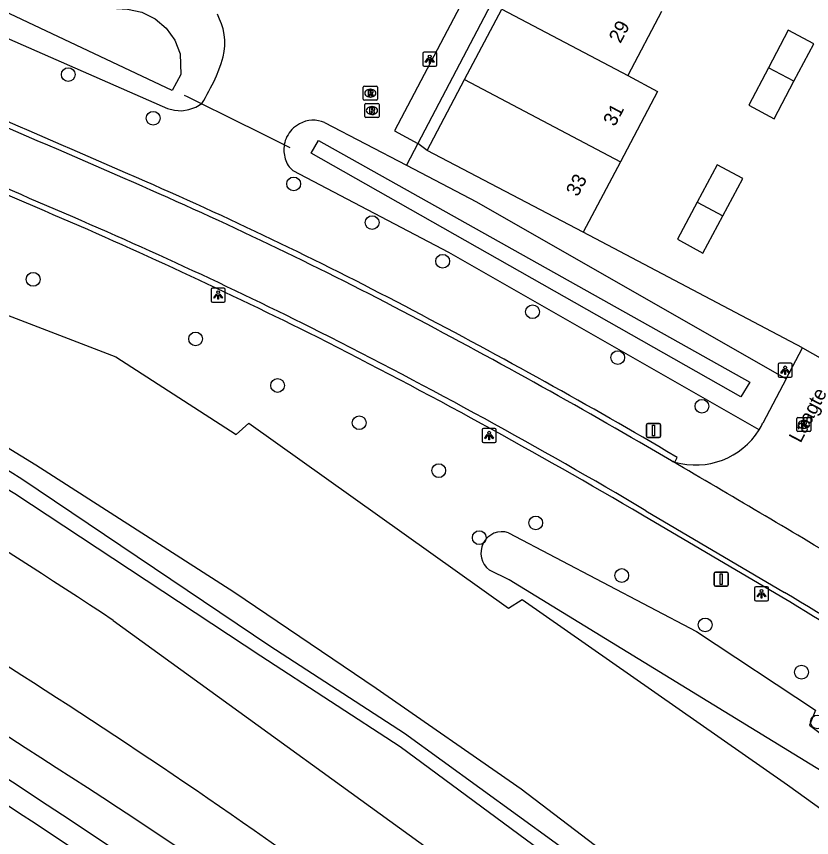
# Model space of a CAD drawing. Extents: x 160457 to 162082, y 388340 to 389736.
# Drawn here: x 160861 to 160917.4, y 389442.7 to 389501 of the extents above; entities that cross this region are included whole.
import ezdxf

# ---------------------------------------------------------------- set-up
doc = ezdxf.new("R2010")
doc.units = 0
for name, color, linetype in [('IMGEO_Berm_open', 7, 'Continuous'), ('IMGEO_Boom', 7, 'Continuous'), ('IMGEO_Duiker', 7, 'Continuous'), ('IMGEO_Gemengd_bos', 7, 'Continuous'), ('IMGEO_Groenvoorziening', 7, 'Continuous'), ('IMGEO_Lichtpunt', 7, 'Continuous'), ('IMGEO_Meer_plas_ven_vijver', 7, 'Continuous'), ('IMGEO_Openbare_ruimte_label', 7, 'Continuous'), ('IMGEO_Pand', 7, 'Continuous'), ('IMGEO_Pand_nummerreeks', 7, 'Continuous'), ('IMGEO_Rijbaan_lokaal_gesloten', 7, 'Continuous'), ('IMGEO_Rijbaan_lokaal_open', 7, 'Continuous'), ('IMGEO_Rioolput', 7, 'Continuous'), ('IMGEO_Verkeersbordpaal', 7, 'Continuous'), ('IMGEO_Voetpad_open', 7, 'Continuous'), ('IMGEO_Waterloop', 7, 'Continuous')]:
    doc.layers.add(name, color=color, linetype=linetype)

msp = doc.modelspace()

# ---------------------------------------------------------------- linework, layer by layer
at = {"layer": 'IMGEO_Berm_open'}
for points in [[(160862.977, 389487.181), (160839.589, 389497.172)], [(160907.663, 389469.366), (160907.838, 389469.697), (160907.11, 389470.124)], [(160915.253, 389459.785), (160905.381, 389465.597)]]:
    msp.add_lwpolyline(points, dxfattribs=at)
for centre, radius, start, end in [((160080.74, 387688.298), 1966.381, 66.352143, 67.126042), ((160754.84, 389226.176), 287.251, 62.26247, 66.47762), ((160721.108, 389155.535), 360.716, 63.45307, 66.84011), ((160682.844, 389087.351), 443.633, 59.63401, 62.37731), ((160691.231, 389101.788), 422.157, 59.51755, 63.08584), ((158270.145, 385112.866), 5088.448, 58.441885, 58.679413)]:
    msp.add_arc(centre, radius, start, end, dxfattribs=at)
at = {"layer": 'IMGEO_Boom'}
for centre in [(160864.653, 389496.858), (160870.671, 389493.759), (160880.638, 389489.099), (160886.199, 389486.356), (160891.202, 389483.612), (160862.163, 389482.33), (160897.576, 389480.031), (160873.681, 389478.103), (160903.619, 389476.78), (160879.496, 389474.801), (160909.587, 389473.325), (160885.285, 389472.159), (160890.923, 389468.756), (160897.804, 389465.047), (160893.8, 389464), (160903.899, 389461.313), (160909.815, 389457.808), (160916.646, 389454.455), (160917.778, 389450.928)]:
    msp.add_circle(centre, 0.489, dxfattribs=at)
at = {"layer": 'IMGEO_Duiker'}
msp.add_lwpolyline([(160872.874, 389495.392), (160873.074, 389495.293), (160876.974, 389493.366), (160877.616, 389493.049), (160880.119, 389491.812), (160880.368, 389491.689)], dxfattribs=at)
at = {"layer": 'IMGEO_Gemengd_bos'}
for points in [[(160833.415, 389511.26), (160871.694, 389494.453), (160872.189, 389494.324), (160872.7, 389494.296), (160873.206, 389494.37), (160873.688, 389494.542), (160874.126, 389494.807), (160874.257, 389495.024), (160874.385, 389495.243), (160874.51, 389495.464), (160874.631, 389495.687), (160874.749, 389495.912), (160874.965, 389496.334), (160875.163, 389496.766), (160875.341, 389497.206), (160875.499, 389497.654), (160875.637, 389498.108), (160875.717, 389498.503), (160875.757, 389498.904), (160875.756, 389499.307), (160875.714, 389499.707), (160875.631, 389500.101), (160875.518, 389500.453), (160875.386, 389500.797), (160875.236, 389501.134)], [(160882.829, 389493.448), (160888.631, 389490.428)], [(160826.95, 389492.62), (160868.033, 389476.836), (160876.555, 389471.325), (160877.46, 389472.114), (160895.873, 389459.01), (160896.85, 389459.617), (160915.663, 389446.457), (160925.45, 389439.415), (160918.289, 389430.209), (160907.206, 389438.176), (160896.765, 389446.164), (160886.476, 389453.293), (160876.394, 389460.133), (160862.346, 389469.141), (160852.671, 389475.082)], [(160889.437, 389491.965), (160888.631, 389490.428)], [(160890.102, 389491.475), (160889.437, 389491.965)], [(160888.631, 389490.428), (160893.608, 389487.838), (160915.568, 389475.281)], [(160913.643, 389471.649), (160891.644, 389484.238), (160880.596, 389490.041)], [(160916.719, 389477.467), (160901.165, 389485.668)]]:
    msp.add_lwpolyline(points, dxfattribs=at)
for centre, radius, start, end in [((160882.026, 389491.694), 1.929, 65.39109, 120.10457), ((160881.991, 389491.545), 2.044, 117.17207, 136.33187), ((160882.001, 389491.529), 2.062, 136.19997, 169.94197), ((160882.016, 389491.526), 2.077, 169.94632, 197.93228), ((160881.487, 389491.232), 1.488, 193.4232, 233.20346)]:
    msp.add_arc(centre, radius, start, end, dxfattribs=at)
at = {"layer": 'IMGEO_Groenvoorziening'}
for points in [[(160802.397, 389499.455), (160807.054, 389496.747), (160813.837, 389493.655), (160819.41, 389490.775), (160825.438, 389487.411), (160838.385, 389480.097), (160848.262, 389474.709), (160860.869, 389467.137), (160878.3, 389455.616), (160888.189, 389449.177), (160898.142, 389441.82), (160907.693, 389434.345), (160911.518, 389430.979), (160916.267, 389423.396)], [(160802.397, 389499.455), (160814.091, 389494.526), (160819.752, 389491.721), (160826.019, 389488.64), (160838.873, 389481.282), (160848.924, 389475.97), (160861.351, 389468.172), (160878.942, 389456.33), (160888.506, 389450.118), (160899.169, 389442.36), (160908.436, 389435.434), (160912.406, 389432.254), (160914.979, 389429.454), (160918.217, 389424.216)]]:
    msp.add_lwpolyline(points, dxfattribs=at)
for centre, radius, start, end in [((160532.111, 388946.864), 600.652, 56.73318, 60.651712), ((160619.868, 389067.475), 451.726, 52.31853, 57.64848), ((160496.595, 388889.263), 665.765, 53.301127, 56.933296)]:
    msp.add_arc(centre, radius, start, end, dxfattribs=at)
at = {"layer": 'IMGEO_Lichtpunt'}
for p, q in [((160889.785, 389498.35), (160889.785, 389497.543)), ((160889.785, 389498.35), (160889.785, 389497.543)), ((160890.687, 389498.445), (160889.879, 389498.445)), ((160890.687, 389498.445), (160889.879, 389498.445)), ((160890.781, 389497.543), (160890.781, 389498.35)), ((160890.781, 389497.543), (160890.781, 389498.35)), ((160889.879, 389497.449), (160890.687, 389497.449)), ((160889.879, 389497.449), (160890.687, 389497.449)), ((160874.781, 389481.62), (160874.781, 389480.813)), ((160874.781, 389481.62), (160874.781, 389480.813)), ((160875.683, 389481.715), (160874.875, 389481.715)), ((160875.683, 389481.715), (160874.875, 389481.715)), ((160875.777, 389480.813), (160875.777, 389481.62)), ((160875.777, 389480.813), (160875.777, 389481.62)), ((160874.875, 389480.719), (160875.683, 389480.719)), ((160874.875, 389480.719), (160875.683, 389480.719)), ((160914.995, 389476.285), (160914.995, 389475.478)), ((160914.995, 389476.285), (160914.995, 389475.478)), ((160915.897, 389476.38), (160915.089, 389476.38)), ((160915.897, 389476.38), (160915.089, 389476.38)), ((160915.991, 389475.478), (160915.991, 389476.285)), ((160915.991, 389475.478), (160915.991, 389476.285)), ((160915.089, 389475.384), (160915.897, 389475.384)), ((160915.089, 389475.384), (160915.897, 389475.384)), ((160893.994, 389471.65), (160893.994, 389470.843)), ((160893.994, 389471.65), (160893.994, 389470.843)), ((160894.896, 389471.745), (160894.088, 389471.745)), ((160894.896, 389471.745), (160894.088, 389471.745)), ((160894.99, 389470.843), (160894.99, 389471.65)), ((160894.99, 389470.843), (160894.99, 389471.65)), ((160894.088, 389470.749), (160894.896, 389470.749)), ((160894.088, 389470.749), (160894.896, 389470.749)), ((160913.311, 389460.421), (160913.311, 389459.614)), ((160913.311, 389460.421), (160913.311, 389459.614)), ((160914.213, 389460.516), (160913.405, 389460.516)), ((160914.213, 389460.516), (160913.405, 389460.516)), ((160914.307, 389459.614), (160914.307, 389460.421)), ((160914.307, 389459.614), (160914.307, 389460.421)), ((160913.405, 389459.52), (160914.213, 389459.52)), ((160913.405, 389459.52), (160914.213, 389459.52))]:
    msp.add_line(p, q, dxfattribs=at)
for points in [[(160890.159, 389498.014), (160890.198, 389497.986), (160890.01, 389497.724), (160889.972, 389497.751), (160890.159, 389498.014)], [(160890.261, 389497.966), (160890.308, 389497.966), (160890.308, 389497.644), (160890.261, 389497.644), (160890.261, 389497.966)], [(160890.371, 389497.986), (160890.409, 389498.013), (160890.596, 389497.751), (160890.557, 389497.723), (160890.371, 389497.986)], [(160875.155, 389481.284), (160875.194, 389481.256), (160875.006, 389480.994), (160874.968, 389481.021), (160875.155, 389481.284)], [(160875.257, 389481.236), (160875.304, 389481.236), (160875.304, 389480.914), (160875.257, 389480.914), (160875.257, 389481.236)], [(160875.367, 389481.256), (160875.405, 389481.283), (160875.592, 389481.021), (160875.553, 389480.993), (160875.367, 389481.256)], [(160915.369, 389475.949), (160915.408, 389475.921), (160915.22, 389475.659), (160915.182, 389475.686), (160915.369, 389475.949)], [(160915.471, 389475.901), (160915.518, 389475.901), (160915.518, 389475.579), (160915.471, 389475.579), (160915.471, 389475.901)], [(160915.581, 389475.921), (160915.619, 389475.948), (160915.806, 389475.686), (160915.767, 389475.658), (160915.581, 389475.921)], [(160894.368, 389471.314), (160894.407, 389471.286), (160894.219, 389471.024), (160894.181, 389471.051), (160894.368, 389471.314)], [(160894.47, 389471.266), (160894.517, 389471.266), (160894.517, 389470.944), (160894.47, 389470.944), (160894.47, 389471.266)], [(160894.58, 389471.286), (160894.618, 389471.313), (160894.805, 389471.051), (160894.766, 389471.023), (160894.58, 389471.286)], [(160913.685, 389460.085), (160913.724, 389460.057), (160913.536, 389459.795), (160913.498, 389459.822), (160913.685, 389460.085)], [(160913.787, 389460.037), (160913.834, 389460.037), (160913.834, 389459.715), (160913.787, 389459.715), (160913.787, 389460.037)], [(160913.897, 389460.057), (160913.935, 389460.084), (160914.122, 389459.822), (160914.083, 389459.794), (160913.897, 389460.057)]]:
    msp.add_lwpolyline(points, dxfattribs=at)
for centre in [(160890.284, 389498.148), (160875.28, 389481.418), (160915.494, 389476.083), (160894.493, 389471.448), (160913.81, 389460.219)]:
    msp.add_circle(centre, 0.0994, dxfattribs=at)
for centre, start, end in [((160889.879, 389498.35), 90, 180), ((160889.879, 389498.35), 90, 180), ((160890.687, 389498.35), 0, 90), ((160890.687, 389498.35), 0, 90), ((160889.879, 389497.543), 180, 270), ((160889.879, 389497.543), 180, 270), ((160890.687, 389497.543), 270, 0), ((160890.687, 389497.543), 270, 360), ((160874.875, 389481.62), 90, 180), ((160874.875, 389481.62), 90, 180), ((160875.683, 389481.62), 0, 90), ((160875.683, 389481.62), 0, 90), ((160874.875, 389480.813), 180, 270), ((160874.875, 389480.813), 180, 270), ((160875.683, 389480.813), 270, 0), ((160875.683, 389480.813), 270, 360), ((160915.089, 389476.285), 90, 180), ((160915.089, 389476.285), 90, 180), ((160915.897, 389476.285), 0, 90), ((160915.897, 389476.285), 0, 90), ((160915.089, 389475.478), 180, 270), ((160915.089, 389475.478), 180, 270), ((160915.897, 389475.478), 270, 0), ((160915.897, 389475.478), 270, 360), ((160894.088, 389471.65), 90, 180), ((160894.088, 389471.65), 90, 180), ((160894.896, 389471.65), 0, 90), ((160894.896, 389471.65), 0, 90), ((160894.088, 389470.843), 180, 270), ((160894.088, 389470.843), 180, 270), ((160894.896, 389470.843), 270, 0), ((160894.896, 389470.843), 270, 360), ((160913.405, 389460.421), 90, 180), ((160913.405, 389460.421), 90, 180), ((160914.213, 389460.421), 0, 90), ((160914.213, 389460.421), 0, 90), ((160913.405, 389459.614), 180, 270), ((160913.405, 389459.614), 180, 270), ((160914.213, 389459.614), 270, 0), ((160914.213, 389459.614), 270, 360)]:
    msp.add_arc(centre, 0.0946, start, end, dxfattribs=at)
at = {"layer": 'IMGEO_Meer_plas_ven_vijver'}
msp.add_lwpolyline([(160859.537, 389503.686), (160861.814, 389502.493), (160865.373, 389501.725), (160868.856, 389501.502), (160869.872, 389501.279), (160870.805, 389500.817), (160871.6, 389500.145), (160872.21, 389499.302), (160872.599, 389498.337), (160872.644, 389496.866), (160872.011, 389495.719), (160851.128, 389505.612)], dxfattribs=at)
at = {"layer": 'IMGEO_Pand'}
for points in [[(160892.761, 389496.501), (160895.405, 389501.499)], [(160895.405, 389501.499), (160904.326, 389496.786)], [(160906.721, 389501.329), (160904.326, 389496.786)], [(160916.112, 389496.396), (160917.512, 389499.052), (160915.707, 389500), (160914.31, 389497.345)], [(160914.31, 389497.345), (160912.912, 389494.69), (160914.705, 389493.725), (160916.112, 389496.396)], [(160916.112, 389496.396), (160914.31, 389497.345)], [(160890.102, 389491.475), (160892.761, 389496.501)], [(160892.761, 389496.501), (160903.806, 389490.667)], [(160904.326, 389496.786), (160906.446, 389495.666), (160903.806, 389490.667)], [(160901.165, 389485.668), (160890.102, 389491.475)], [(160903.806, 389490.667), (160901.165, 389485.668)], [(160911.062, 389486.836), (160912.477, 389489.477), (160910.664, 389490.45), (160909.252, 389487.806)], [(160909.252, 389487.806), (160907.849, 389485.177), (160909.646, 389484.195), (160911.062, 389486.836)], [(160909.252, 389487.806), (160911.062, 389486.836)]]:
    msp.add_lwpolyline(points, dxfattribs=at)
at = {"layer": 'IMGEO_Rijbaan_lokaal_gesloten'}
for points in [[(160907.499, 389469.417), (160907.464, 389469.437), (160907.429, 389469.457), (160906.87, 389469.789)], [(160905.612, 389465.916), (160915.448, 389460.116)]]:
    msp.add_lwpolyline(points, dxfattribs=at)
for centre, radius, start, end in [((160035.847, 387581.967), 2081.382, 66.395013, 67.124959), ((160141, 387829.794), 1808.206, 66.461715, 67.134012), ((160753.422, 389222.812), 290.494, 62.32679, 66.49219), ((160734.759, 389184.55), 329.066, 63.32425, 67.03918), ((160663.881, 389053.816), 481.744, 59.70885, 62.23025), ((160706.705, 389130.493), 389.965, 59.33191, 63.20681), ((160085.342, 388066.33), 1626.221, 59.125049, 59.631297), ((159498.085, 387112.265), 2742.503, 58.439435, 58.881244), ((160558.986, 388982.104), 552.343, 52.73246, 57.10088)]:
    msp.add_arc(centre, radius, start, end, dxfattribs=at)
at = {"layer": 'IMGEO_Rijbaan_lokaal_open'}
for points in [[(160915.568, 389475.281), (160916.719, 389477.467)], [(160916.719, 389477.467), (160921.149, 389474.973)], [(160915.568, 389475.281), (160913.905, 389472.12)], [(160907.499, 389469.417), (160907.58, 389469.391), (160907.663, 389469.366)]]:
    msp.add_lwpolyline(points, dxfattribs=at)
for centre, radius, start, end in [((160909.208, 389474.424), 5.232, 327.96197, 333.86687), ((160909.143, 389474.464), 5.308, 253.81591, 327.97506)]:
    msp.add_arc(centre, radius, start, end, dxfattribs=at)
at = {"layer": 'IMGEO_Rioolput'}
for p, q in [((160885.573, 389495.114), (160885.573, 389495.966)), ((160885.648, 389496.04), (160886.5, 389496.04)), ((160886.574, 389495.966), (160886.574, 389495.114)), ((160886.061, 389495.82), (160886.086, 389495.82)), ((160886.5, 389495.04), (160885.648, 389495.04)), ((160885.689, 389493.883), (160885.689, 389494.735)), ((160885.764, 389494.809), (160886.616, 389494.809)), ((160886.084, 389495.26), (160886.059, 389495.26)), ((160886.69, 389494.735), (160886.69, 389493.883)), ((160886.177, 389494.589), (160886.202, 389494.589)), ((160886.616, 389493.809), (160885.764, 389493.809)), ((160886.2, 389494.029), (160886.175, 389494.029)), ((160916.312, 389471.609), (160916.312, 389472.461)), ((160916.387, 389472.535), (160917.239, 389472.535)), ((160916.8, 389472.315), (160916.825, 389472.315)), ((160917.313, 389472.461), (160917.313, 389471.609)), ((160917.239, 389471.535), (160916.387, 389471.535)), ((160916.823, 389471.755), (160916.798, 389471.755))]:
    msp.add_line(p, q, dxfattribs=at)
for points in [[(160885.573, 389495.114), (160885.573, 389495.966)], [(160885.648, 389496.04), (160886.5, 389496.04)], [(160886.574, 389495.966), (160886.574, 389495.114)], [(160886.162, 389495.738), (160885.91, 389495.74), (160885.91, 389495.34)], [(160885.91, 389495.34), (160886.034, 389495.34), (160886.034, 389495.502), (160886.045, 389495.502)], [(160886.088, 389495.659), (160886.034, 389495.659), (160886.034, 389495.578)], [(160886.034, 389495.578), (160886.086, 389495.578)], [(160886.092, 389495.473), (160886.163, 389495.34), (160886.303, 389495.34), (160886.238, 389495.466)], [(160886.5, 389495.04), (160885.648, 389495.04)], [(160885.689, 389493.883), (160885.689, 389494.735)], [(160885.764, 389494.809), (160886.616, 389494.809)], [(160886.69, 389494.735), (160886.69, 389493.883)], [(160886.278, 389494.507), (160886.026, 389494.509), (160886.026, 389494.109)], [(160886.026, 389494.109), (160886.15, 389494.109), (160886.15, 389494.271), (160886.161, 389494.271)], [(160886.204, 389494.428), (160886.15, 389494.428), (160886.15, 389494.347)], [(160886.15, 389494.347), (160886.202, 389494.347)], [(160886.208, 389494.242), (160886.279, 389494.109), (160886.419, 389494.109), (160886.354, 389494.235)], [(160886.616, 389493.809), (160885.764, 389493.809)], [(160916.312, 389471.609), (160916.312, 389472.461)], [(160916.387, 389472.535), (160917.239, 389472.535)], [(160916.901, 389472.233), (160916.649, 389472.235), (160916.649, 389471.835)], [(160916.827, 389472.154), (160916.773, 389472.154), (160916.773, 389472.073)], [(160916.773, 389472.073), (160916.825, 389472.073)], [(160917.313, 389472.461), (160917.313, 389471.609)], [(160917.239, 389471.535), (160916.387, 389471.535)], [(160916.649, 389471.835), (160916.773, 389471.835), (160916.773, 389471.997), (160916.784, 389471.997)], [(160916.831, 389471.968), (160916.902, 389471.835), (160917.042, 389471.835), (160916.977, 389471.961)]]:
    msp.add_lwpolyline(points, dxfattribs=at)
for centre, radius, start, end in [((160885.65, 389495.964), 0.0765, 91.55205, 178.44795), ((160885.65, 389495.964), 0.0765, 91.55205, 178.44795), ((160886.498, 389495.964), 0.0765, 1.55205, 88.44795), ((160886.498, 389495.964), 0.0765, 1.55205, 88.44795), ((160886.044, 389495.449), 0.0533, 26.02933, 88.69889), ((160886.07, 389495.767), 0.19, 274.7715, 282.96867), ((160886.094, 389495.563), 0.0964, 77.00612, 93.18647), ((160886.108, 389495.62), 0.0378, 276.66336, 79.67722), ((160886.161, 389495.628), 0.109, 350.36119, 89.41601), ((160886.159, 389495.628), 0.112, 277.58423, 350.98172), ((160886.143, 389495.413), 0.108, 29.51342, 73.79051), ((160885.65, 389495.116), 0.0765, 181.55205, 268.44795), ((160885.65, 389495.116), 0.0765, 181.55205, 268.44795), ((160885.766, 389494.733), 0.0765, 91.55205, 178.44795), ((160885.766, 389494.733), 0.0765, 91.55205, 178.44795), ((160886.498, 389495.116), 0.0765, 271.55205, 358.44795), ((160886.498, 389495.116), 0.0765, 271.55205, 358.44795), ((160886.614, 389494.733), 0.0765, 1.55205, 88.44795), ((160886.614, 389494.733), 0.0765, 1.55205, 88.44795), ((160886.16, 389494.218), 0.0533, 26.02933, 88.69889), ((160886.186, 389494.536), 0.19, 274.7715, 282.96867), ((160886.21, 389494.332), 0.0964, 77.00612, 93.18647), ((160886.224, 389494.389), 0.0378, 276.66336, 79.67722), ((160886.277, 389494.397), 0.109, 350.36119, 89.41601), ((160886.275, 389494.397), 0.112, 277.58423, 350.98172), ((160886.259, 389494.182), 0.108, 29.51342, 73.79051), ((160885.766, 389493.885), 0.0765, 181.55205, 268.44795), ((160885.766, 389493.885), 0.0765, 181.55205, 268.44795), ((160886.614, 389493.885), 0.0765, 271.55205, 358.44795), ((160886.614, 389493.885), 0.0765, 271.55205, 358.44795), ((160916.389, 389472.459), 0.0765, 91.55205, 178.44795), ((160916.389, 389472.459), 0.0765, 91.55205, 178.44795), ((160916.809, 389472.262), 0.19, 274.7715, 282.96867), ((160916.833, 389472.058), 0.0964, 77.00612, 93.18647), ((160916.847, 389472.115), 0.0378, 276.66336, 79.67722), ((160916.9, 389472.123), 0.109, 350.36119, 89.41601), ((160916.898, 389472.123), 0.112, 277.58423, 350.98172), ((160916.882, 389471.908), 0.108, 29.51342, 73.79051), ((160917.237, 389472.459), 0.0765, 1.55205, 88.44795), ((160917.237, 389472.459), 0.0765, 1.55205, 88.44795), ((160916.389, 389471.611), 0.0765, 181.55205, 268.44795), ((160916.389, 389471.611), 0.0765, 181.55205, 268.44795), ((160916.783, 389471.944), 0.0533, 26.02933, 88.69889), ((160917.237, 389471.611), 0.0765, 271.55205, 358.44795), ((160917.237, 389471.611), 0.0765, 271.55205, 358.44795)]:
    msp.add_arc(centre, radius, start, end, dxfattribs=at)
for centre, major_axis, ratio, start_param, end_param in [((160886.06, 389495.54), (-0.387, 0.002), 0.722429, 4.712389, 7.853982), ((160886.085, 389495.54), (-0.39, 0.002), 0.717154, 1.570796, 4.712389), ((160886.176, 389494.309), (-0.387, 0.002), 0.722429, 4.712389, 7.853982), ((160886.201, 389494.309), (-0.39, 0.002), 0.717154, 1.570796, 4.712389), ((160916.799, 389472.035), (-0.387, 0.002), 0.722429, 4.712389, 7.853982), ((160916.824, 389472.035), (-0.39, 0.002), 0.717154, 1.570796, 4.712389)]:
    msp.add_ellipse(centre, major_axis=major_axis, ratio=ratio, start_param=start_param, end_param=end_param, dxfattribs=at)
at = {"layer": 'IMGEO_Verkeersbordpaal'}
for p, q in [((160905.662, 389471.213), (160905.662, 389472.013)), ((160905.662, 389472.013), (160905.662, 389471.213)), ((160905.762, 389472.113), (160906.552, 389472.113)), ((160906.552, 389472.113), (160905.762, 389472.113)), ((160906.652, 389472.013), (160906.652, 389471.213)), ((160906.652, 389471.213), (160906.652, 389472.013)), ((160906.552, 389471.113), (160905.762, 389471.113)), ((160905.762, 389471.113), (160906.552, 389471.113)), ((160910.559, 389461.558), (160911.349, 389461.558)), ((160911.349, 389461.558), (160910.559, 389461.558)), ((160910.459, 389460.658), (160910.459, 389461.458)), ((160910.459, 389461.458), (160910.459, 389460.658)), ((160911.449, 389461.458), (160911.449, 389460.658)), ((160911.449, 389460.658), (160911.449, 389461.458)), ((160911.349, 389460.558), (160910.559, 389460.558)), ((160910.559, 389460.558), (160911.349, 389460.558))]:
    msp.add_line(p, q, dxfattribs=at)
for points in [[(160906.082, 389471.988), (160906.232, 389471.988), (160906.232, 389471.238), (160906.082, 389471.238), (160906.082, 389471.988)], [(160910.879, 389461.433), (160911.029, 389461.433), (160911.029, 389460.683), (160910.879, 389460.683), (160910.879, 389461.433)]]:
    msp.add_lwpolyline(points, dxfattribs=at)
for centre, start, end in [((160905.762, 389472.013), 90, 180), ((160905.762, 389472.013), 90, 180), ((160906.552, 389472.013), 0, 90), ((160906.552, 389472.013), 360, 90), ((160905.762, 389471.213), 180, 270), ((160905.762, 389471.213), 180, 270), ((160906.552, 389471.213), 270, 0), ((160906.552, 389471.213), 270, 0), ((160910.559, 389461.458), 90, 180), ((160910.559, 389461.458), 90, 180), ((160911.349, 389461.458), 0, 90), ((160911.349, 389461.458), 360, 90), ((160910.559, 389460.658), 180, 270), ((160910.559, 389460.658), 180, 270), ((160911.349, 389460.658), 270, 0), ((160911.349, 389460.658), 270, 0)]:
    msp.add_arc(centre, 0.1, start, end, dxfattribs=at)
at = {"layer": 'IMGEO_Voetpad_open'}
for points in [[(160858.808, 389531.619), (160861.295, 389531.303), (160864.217, 389530.926), (160867.138, 389530.546), (160870.059, 389530.164), (160872.98, 389529.778), (160875.9, 389529.39), (160877.393, 389529.191), (160878.885, 389528.992), (160880.377, 389528.791), (160881.87, 389528.591), (160883.362, 389528.39), (160904.781, 389525.177), (160887.783, 389492.871), (160889.437, 389491.965)], [(160996.483, 389509.148), (160954.107, 389516.345), (160906.455, 389524.408), (160889.437, 389491.965)]]:
    msp.add_lwpolyline(points, dxfattribs=at)
at = {"layer": 'IMGEO_Waterloop'}
for points in [[(160912.348, 389473.993), (160881.872, 389491.292), (160882.394, 389492.177), (160912.986, 389475.024), (160912.348, 389473.993)], [(160895.882, 389464.354), (160909.198, 389457.343), (160917.648, 389451.758), (160917.216, 389450.706), (160918.823, 389449.49), (160919.374, 389450.151), (160931.753, 389442.856), (160943.635, 389436.136), (160957.262, 389430.159), (160959.11, 389429.604), (160958.856, 389428.751), (160958.7, 389428.23), (160956.689, 389428.927), (160956.425, 389429.04), (160942.564, 389434.97), (160931.38, 389441.094)], [(160895.922, 389461.013), (160894.524, 389461.7)], [(160928.725, 389440.898), (160895.922, 389461.013)], [(160867.845, 389458.122), (160894.992, 389438.446), (160903.653, 389432.731), (160909.887, 389428.231), (160916.267, 389423.396)]]:
    msp.add_lwpolyline(points, dxfattribs=at)
for centre, radius, start, end in [((160584.364, 389030.045), 513.431, 56.48673, 60.10661), ((160562.999, 388987.349), 554.067, 57.01559, 60.23572), ((160895.422, 389462.915), 1.511, 72.27392, 233.5302), ((160623.37, 389079.507), 443.896, 52.97211, 57.07604)]:
    msp.add_arc(centre, radius, start, end, dxfattribs=at)

# ---------------------------------------------------------------- texts
at = {"layer": 'IMGEO_Openbare_ruimte_label'}
msp.add_text('Laagte', height=1, rotation=62.25745, dxfattribs=at).set_placement((160916.581, 389470.67))
at = {"layer": 'IMGEO_Pand_nummerreeks'}
for s, rotation, p in [('29', 62.00549, (160903.807, 389499.024)), ('31', 61.96539, (160903.404, 389493.124)), ('33', 61.95393, (160900.772, 389488.141))]:
    msp.add_text(s, height=1, rotation=rotation, dxfattribs=at).set_placement(p)

doc.saveas('drawing.dxf')
